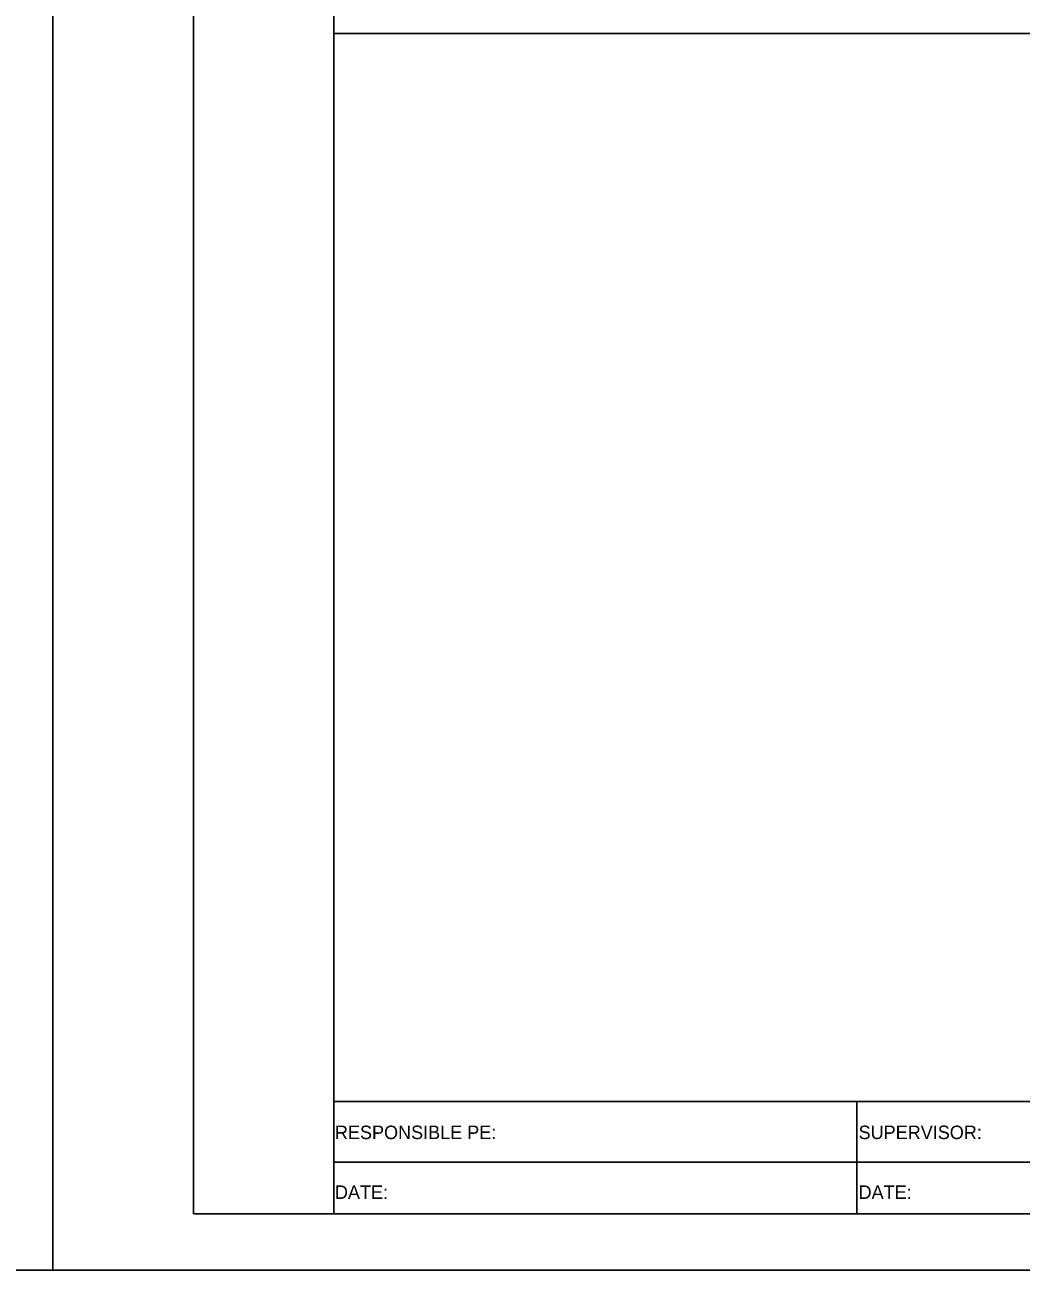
# Model space of a CAD drawing. Extents: x 1797809 to 2198143, y 249608 to 1237864.
# Drawn here: x 2196567.2 to 2196655.9, y 1237118 to 1237228.8 of the extents above; entities that cross this region are included whole.
import ezdxf

# ---------------------------------------------------------------- set-up
doc = ezdxf.new("R2010")
doc.units = 0
for name, color, linetype in [('3', 7, 'Continuous'), ('GSCOLORFILL', 7, 'Continuous'), ('GSOUTLINE', 7, 'Continuous'), ('GSSHT', 7, 'Continuous'), ('Level 45', 7, 'Continuous')]:
    doc.layers.add(name, color=color, linetype=linetype)

msp = doc.modelspace()

# ---------------------------------------------------------------- linework, layer by layer
at = {"layer": '3'}
msp.add_line((2196594.71, 1237228.05), (2196894.71, 1237228.05), dxfattribs=at)
at = {"layer": 'GSCOLORFILL'}
for p, q in [((2196594.71, 1237123.04), (2196594.71, 1237133.05)), ((2196641.23, 1237133.05), (2196641.23, 1237123.04)), ((2196594.71, 1237127.65), (2196750.33, 1237127.65))]:
    msp.add_line(p, q, dxfattribs=at)
msp.add_lwpolyline([(2196582.21, 1237123.04), (2196904.71, 1237123.04), (2196904.71, 1237333.04), (2196582.21, 1237333.04)], close=True, dxfattribs=at)
at = {"layer": 'GSSHT'}
for points in [[(2196229.71, 1237118.04), (2196569.71, 1237118.04), (2196569.71, 1237338.04), (2196229.71, 1237338.04)], [(2196569.71, 1237118.04), (2196909.71, 1237118.04), (2196909.71, 1237338.04), (2196569.71, 1237338.04)]]:
    msp.add_lwpolyline(points, close=True, dxfattribs=at)
at = {"layer": 'Level 45'}
msp.add_lwpolyline([(2196594.71, 1237133.05), (2196894.71, 1237133.05), (2196894.71, 1237323.05), (2196594.71, 1237323.05)], close=True, dxfattribs=at)

# ---------------------------------------------------------------- texts
at = {"layer": 'GSOUTLINE'}
for s, p in [('RESPONSIBLE PE:', (2196594.8, 1237129.69)), ('SUPERVISOR:', (2196641.4, 1237129.69)), ('DATE:', (2196594.8, 1237124.37)), ('DATE:', (2196641.4, 1237124.37))]:
    msp.add_text(s, height=1.2, rotation=360, dxfattribs=at).set_placement(p)

doc.saveas('drawing.dxf')
